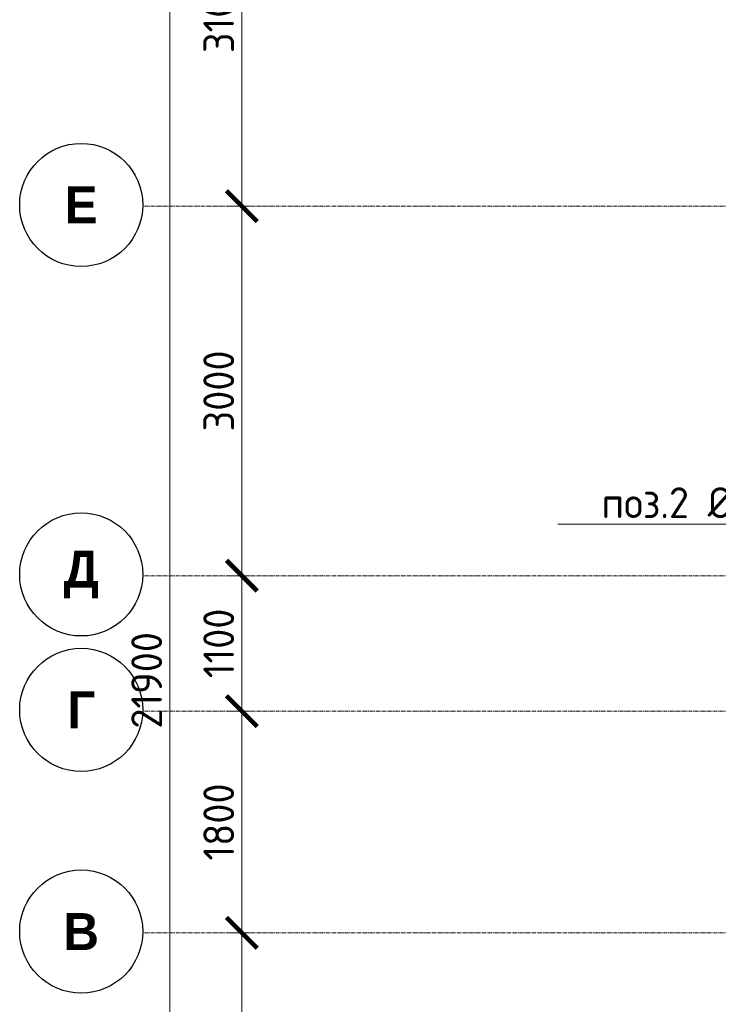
# Model space of a CAD drawing. Header units: millimetres. Extents: x -56135 to 1694203, y -446411 to -23139.
# Tile 265 of 311: x 953366 to 959042, y -75050 to -67056. Entities that reach past the tile are written whole.
import ezdxf
from ezdxf import colors
from ezdxf.entities.mleader import LeaderData, LeaderLine
from ezdxf.math import Vec2, Vec3

# ---------------------------------------------------------------- set-up
doc = ezdxf.new("R2010")
doc.units = ezdxf.units.MM
doc.linetypes.add('______5', pattern=[1100, 800, -100, 100, -100])
doc.linetypes.add('осевая', pattern=[50.8, 31.75, -6.35, 6.35, -6.35])
for name, color, linetype, lineweight in [('Оси', 40, '______5', 18), ('подоснова', 151, 'Continuous', 5), ('РАЗМЕРЫ', 1, 'Continuous', 9)]:
    doc.layers.add(name, color=color, linetype=linetype, lineweight=lineweight)
doc.styles.add('Century Gothic', font='GOTHIC.TTF')
doc.styles.add('GOST-2.304_Type-B', font='GOST_Common.ttf')
doc.dimstyles.new('СПДС', dxfattribs={"dimscale": 100, "dimtxt": 2.5, "dimasz": 2.5, "dimexe": 1.25, "dimexo": 0, "dimtad": 1, "dimdec": 0, "dimtxsty": 'GOST-2.304_Type-B', "dimblk": 'ARCHTICK', "dimcen": 2.5, "dimdle": 2, "dimadec": 0, "dimazin": 2, "dimtfac": 0.75, "dimtdec": 0, "dimtmove": 1, "dimatfit": 3, "dimfxl": 1, "dimtolj": 1, "dimarcsym": 1})

# ---------------------------------------------------------------- blocks, each defined once
blk = doc.blocks.new('NSY101')
at = {"color": 0, "linetype": 'ByBlock', "lineweight": -2}
blk.add_circle((0, 0), 50, dxfattribs=at)
blk = doc.blocks.new('_ArchTick')
at = {"color": 0, "linetype": 'ByBlock', "const_width": 0.15}
blk.add_lwpolyline([(-0.5, -0.5), (0.5, 0.5)], dxfattribs=at)
blk = doc.blocks.new('*D1015')
at = {"layer": 'DEFPOINTS', "color": 0, "transparency": 16777216}
for p in [(468282.1, -106495.4), (468907, -106495.4), (468657.9, -128395.4)]:
    blk.add_point(p, dxfattribs=at)
at = {"layer": 'РАЗМЕРЫ', "color": 0, "lineweight": -2, "transparency": 16777216}
for p, q in [((468282.1, -128595.4), (468282.1, -106295.4)), ((468907, -106495.4), (468157.1, -106495.4)), ((468657.9, -128395.4), (468157.1, -128395.4))]:
    blk.add_line(p, q, dxfattribs=at)
at = {"layer": 'РАЗМЕРЫ', "color": 0, "lineweight": -2, "transparency": 16777216, "xscale": 250, "yscale": 250, "zscale": 250}
for p, rotation in [((468282.1, -106495.4), 90), ((468282.1, -128395.4), 270)]:
    blk.add_blockref('_ArchTick', p, dxfattribs=dict(at, rotation=rotation))
at = {"layer": 'РАЗМЕРЫ', "color": 0, "transparency": 16777216, "insert": (468094.6, -117445.4), "char_height": 250, "attachment_point": 5, "rotation": 90, "style": 'GOST-2.304_Type-B'}
blk.add_mtext('\\A1;21900', dxfattribs=at)
blk = doc.blocks.new('*D1019')
at = {"layer": 'DEFPOINTS', "color": 0, "transparency": 16777216}
for p in [(468867.7, -119495.4), (468934.1, -119495.4), (468934.1, -121995.4)]:
    blk.add_point(p, dxfattribs=at)
at = {"layer": 'РАЗМЕРЫ', "color": 0, "lineweight": -2, "transparency": 16777216}
for p, q in [((468867.7, -122195.4), (468867.7, -119295.4)), ((468934.1, -119495.4), (468742.7, -119495.4)), ((468934.1, -121995.4), (468742.7, -121995.4))]:
    blk.add_line(p, q, dxfattribs=at)
at = {"layer": 'РАЗМЕРЫ', "color": 0, "lineweight": -2, "transparency": 16777216, "xscale": 250, "yscale": 250, "zscale": 250}
for p, rotation in [((468867.7, -119495.4), 90), ((468867.7, -121995.4), 270)]:
    blk.add_blockref('_ArchTick', p, dxfattribs=dict(at, rotation=rotation))
at = {"layer": 'РАЗМЕРЫ', "color": 0, "transparency": 16777216, "insert": (468680.2, -120745.4), "char_height": 250, "attachment_point": 5, "rotation": 90, "style": 'GOST-2.304_Type-B'}
blk.add_mtext('\\A1;2500', dxfattribs=at)
blk = doc.blocks.new('*D997')
at = {"layer": 'DEFPOINTS', "color": 0, "transparency": 16777216}
for p in [(468867.7, -117695.4), (468934.1, -117695.4), (468934.1, -119495.4)]:
    blk.add_point(p, dxfattribs=at)
at = {"layer": 'РАЗМЕРЫ', "color": 0, "lineweight": -2, "transparency": 16777216}
for p, q in [((468867.7, -119695.4), (468867.7, -117495.4)), ((468934.1, -117695.4), (468742.7, -117695.4)), ((468934.1, -119495.4), (468742.7, -119495.4))]:
    blk.add_line(p, q, dxfattribs=at)
at = {"layer": 'РАЗМЕРЫ', "color": 0, "lineweight": -2, "transparency": 16777216, "xscale": 250, "yscale": 250, "zscale": 250}
for p, rotation in [((468867.7, -117695.4), 90), ((468867.7, -119495.4), 270)]:
    blk.add_blockref('_ArchTick', p, dxfattribs=dict(at, rotation=rotation))
at = {"layer": 'РАЗМЕРЫ', "color": 0, "transparency": 16777216, "insert": (468680.2, -118595.4), "char_height": 250, "attachment_point": 5, "rotation": 90, "style": 'GOST-2.304_Type-B'}
blk.add_mtext('\\A1;1800', dxfattribs=at)
blk = doc.blocks.new('*D998')
at = {"layer": 'DEFPOINTS', "color": 0, "transparency": 16777216}
for p in [(468867.7, -116595.4), (468934.1, -116595.4), (468934.1, -117695.4)]:
    blk.add_point(p, dxfattribs=at)
at = {"layer": 'РАЗМЕРЫ', "color": 0, "lineweight": -2, "transparency": 16777216}
for p, q in [((468867.7, -117895.4), (468867.7, -116395.4)), ((468934.1, -116595.4), (468742.7, -116595.4)), ((468934.1, -117695.4), (468742.7, -117695.4))]:
    blk.add_line(p, q, dxfattribs=at)
at = {"layer": 'РАЗМЕРЫ', "color": 0, "lineweight": -2, "transparency": 16777216, "xscale": 250, "yscale": 250, "zscale": 250}
for p, rotation in [((468867.7, -116595.4), 90), ((468867.7, -117695.4), 270)]:
    blk.add_blockref('_ArchTick', p, dxfattribs=dict(at, rotation=rotation))
at = {"layer": 'РАЗМЕРЫ', "color": 0, "transparency": 16777216, "insert": (468680.2, -117145.4), "char_height": 250, "attachment_point": 5, "rotation": 90, "style": 'GOST-2.304_Type-B'}
blk.add_mtext('\\A1;1100', dxfattribs=at)
blk = doc.blocks.new('*D999')
at = {"layer": 'DEFPOINTS', "color": 0, "transparency": 16777216}
for p in [(468867.7, -113595.4), (468934.1, -113595.4), (468934.1, -116595.4)]:
    blk.add_point(p, dxfattribs=at)
at = {"layer": 'РАЗМЕРЫ', "color": 0, "lineweight": -2, "transparency": 16777216}
for p, q in [((468867.7, -116795.4), (468867.7, -113395.4)), ((468934.1, -113595.4), (468742.7, -113595.4)), ((468934.1, -116595.4), (468742.7, -116595.4))]:
    blk.add_line(p, q, dxfattribs=at)
at = {"layer": 'РАЗМЕРЫ', "color": 0, "lineweight": -2, "transparency": 16777216, "xscale": 250, "yscale": 250, "zscale": 250}
for p, rotation in [((468867.7, -113595.4), 90), ((468867.7, -116595.4), 270)]:
    blk.add_blockref('_ArchTick', p, dxfattribs=dict(at, rotation=rotation))
at = {"layer": 'РАЗМЕРЫ', "color": 0, "transparency": 16777216, "insert": (468680.2, -115095.4), "char_height": 250, "attachment_point": 5, "rotation": 90, "style": 'GOST-2.304_Type-B'}
blk.add_mtext('\\A1;3000', dxfattribs=at)
blk = doc.blocks.new('*D1000')
at = {"layer": 'DEFPOINTS', "color": 0, "transparency": 16777216}
for p in [(468867.7, -110495.4), (469190, -110495.4), (468934.1, -113595.4)]:
    blk.add_point(p, dxfattribs=at)
at = {"layer": 'РАЗМЕРЫ', "color": 0, "lineweight": -2, "transparency": 16777216}
for p, q in [((468867.7, -113795.4), (468867.7, -110295.4)), ((469190, -110495.4), (468742.7, -110495.4)), ((468934.1, -113595.4), (468742.7, -113595.4))]:
    blk.add_line(p, q, dxfattribs=at)
at = {"layer": 'РАЗМЕРЫ', "color": 0, "lineweight": -2, "transparency": 16777216, "xscale": 250, "yscale": 250, "zscale": 250}
for p, rotation in [((468867.7, -110495.4), 90), ((468867.7, -113595.4), 270)]:
    blk.add_blockref('_ArchTick', p, dxfattribs=dict(at, rotation=rotation))
at = {"layer": 'РАЗМЕРЫ', "color": 0, "transparency": 16777216, "insert": (468680.2, -112045.4), "char_height": 250, "attachment_point": 5, "rotation": 90, "style": 'GOST-2.304_Type-B'}
blk.add_mtext('\\A1;3100', dxfattribs=at)
blk = doc.blocks.new('_None')
blk = doc.blocks.new('оси 2.2-2.3')
at = {"layer": 'Оси', "color": 16, "linetype": 'осевая', "lineweight": 0, "transparency": 33554687}
for p, q in [((468076.3, -113595.4), (524372.9, -113595.4)), ((468076.3, -116595.4), (524372.9, -116595.4)), ((468076.3, -117695.4), (524372.9, -117695.4)), ((468076.3, -119495.4), (524372.9, -119495.4))]:
    blk.add_line(p, q, dxfattribs=at)
at = {"layer": 'Оси', "color": 16, "linetype": 'Continuous', "lineweight": 25, "transparency": 33554687, "xscale": 9.999999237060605, "yscale": 9.999999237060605, "zscale": 9.999999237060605}
for p in [(467562.7, -113585.2), (467562.7, -116585.2), (467562.7, -117685.2), (467562.7, -119485.2)]:
    blk.add_blockref('NSY101', p, dxfattribs=at)
at = {"layer": 'Оси', "color": 16, "linetype": 'Continuous', "lineweight": 25, "transparency": 33554687, "char_height": 300, "attachment_point": 5, "style": 'Century Gothic'}
for s, insert, width in [('\\A1;{\\fCentury Gothic|i0|b1;\\H300.000000;\\W1.000000;\\C16;Е}\\P', (467562.7, -113585.2), 365), ('\\A1;{\\fCentury Gothic|i0|b1;\\H300.000000;\\W1.000000;\\C16;Д}\\P', (467562.7, -116585.2), 470), ('\\A1;{\\fCentury Gothic|i0|b1;\\H300.000000;\\W1.000000;\\C16;Г}\\P', (467562.7, -117685.2), 345), ('\\A1;{\\fCentury Gothic|i0|b1;\\H300.000000;\\W1.000000;\\C16;В}\\P', (467562.7, -119485.2), 390)]:
    blk.add_mtext(s, dxfattribs=dict(at, insert=insert, width=width))
at = {"layer": 'РАЗМЕРЫ', "color": 1}
for base, p1, p2, picture, middle in [((468282.1, -106495.4), (468657.9, -128395.4), (468907, -106495.4), '*D1015', (468094.6, -117445.4)), ((468867.7, -110495.4), (468934.1, -113595.4), (469190, -110495.4), '*D1000', (468680.2, -112045.4)), ((468867.7, -113595.4), (468934.1, -116595.4), (468934.1, -113595.4), '*D999', (468680.2, -115095.4)), ((468867.7, -116595.4), (468934.1, -117695.4), (468934.1, -116595.4), '*D998', (468680.2, -117145.4)), ((468867.7, -117695.4), (468934.1, -119495.4), (468934.1, -117695.4), '*D997', (468680.2, -118595.4)), ((468867.7, -119495.4), (468934.1, -121995.4), (468934.1, -119495.4), '*D1019', (468680.2, -120745.4))]:
    dim = blk.add_linear_dim(base=base, p1=p1, p2=p2, angle=90, dimstyle='СПДС', dxfattribs=at)
    dim.commit()
    dim.dimension.update_dxf_attribs({"geometry": picture, "text_midpoint": middle})
blk = doc.blocks.new('прпрп')
at = {"layer": 'РАЗМЕРЫ', "color": 1}
blk.add_blockref('оси 2.2-2.3', (486303.3, 45025.4), dxfattribs=at)
at = {"layer": 'подоснова', "color": 4, "ltscale": 0.3}
ml = blk.add_multileader_mtext('Standard', dxfattribs=at)
ml.set_content('{\\C2;поз.2 %%C20 А500С }', color=4, style='GOST-2.304_Type-B')
ml.set_leader_properties(color=256, linetype='ByLayer', lineweight=15)
ml.set_arrow_properties(name='NONE')
ml.build(insert=Vec2(0, 0))
ml.multileader.update_dxf_attribs({"text_left_attachment_type": 6, "text_right_attachment_type": 6, "dogleg_length": 0.1, "arrow_head_size": 18})
ctx = ml.context
ctx.base_point, ctx.char_height, ctx.arrow_head_size, ctx.landing_gap_size, ctx.plane_origin = Vec3(958091.9, -71152.5, 360), 250, 18, 20, Vec3(965586.4, -70191.7, 360)
ctx.left_attachment, ctx.right_attachment, ctx.text_align_type = 6, 6, 1
notes = []
notes.append((ctx, [(0, (1, 1, 0), (960515.8, -71152.5, 360), (-1, 0), 0.1, [(1, [(960559.5, -72747.5, 360), (960558.2, -72808, 360)], 0, [])])]))
ctx.mtext.insert, ctx.mtext.width, ctx.mtext.alignment, ctx.mtext.flow_direction = Vec3(959303.8, -70852.5, 360), 4075.871, 2, 5
for ctx, leaders in notes:
    for number, flags, end, landing, length, lines in leaders:
        leader = LeaderData()
        leader.index, (leader.has_last_leader_line, leader.has_dogleg_vector, leader.attachment_direction) = number, flags
        leader.last_leader_point, leader.dogleg_vector, leader.dogleg_length = Vec3(end), Vec3(landing), length
        for number, points, colour, breaks in lines:
            line = LeaderLine()
            line.index, line.vertices, line.color, line.breaks = number, Vec3.list(points), colors.encode_raw_color(colour), breaks
            leader.lines.append(line)
        ctx.leaders.append(leader)

msp = doc.modelspace()

# ---------------------------------------------------------------- block references
at = {"layer": 'РАЗМЕРЫ'}
msp.add_blockref('прпрп', (0, 0), dxfattribs=at)

doc.saveas('drawing.dxf')
